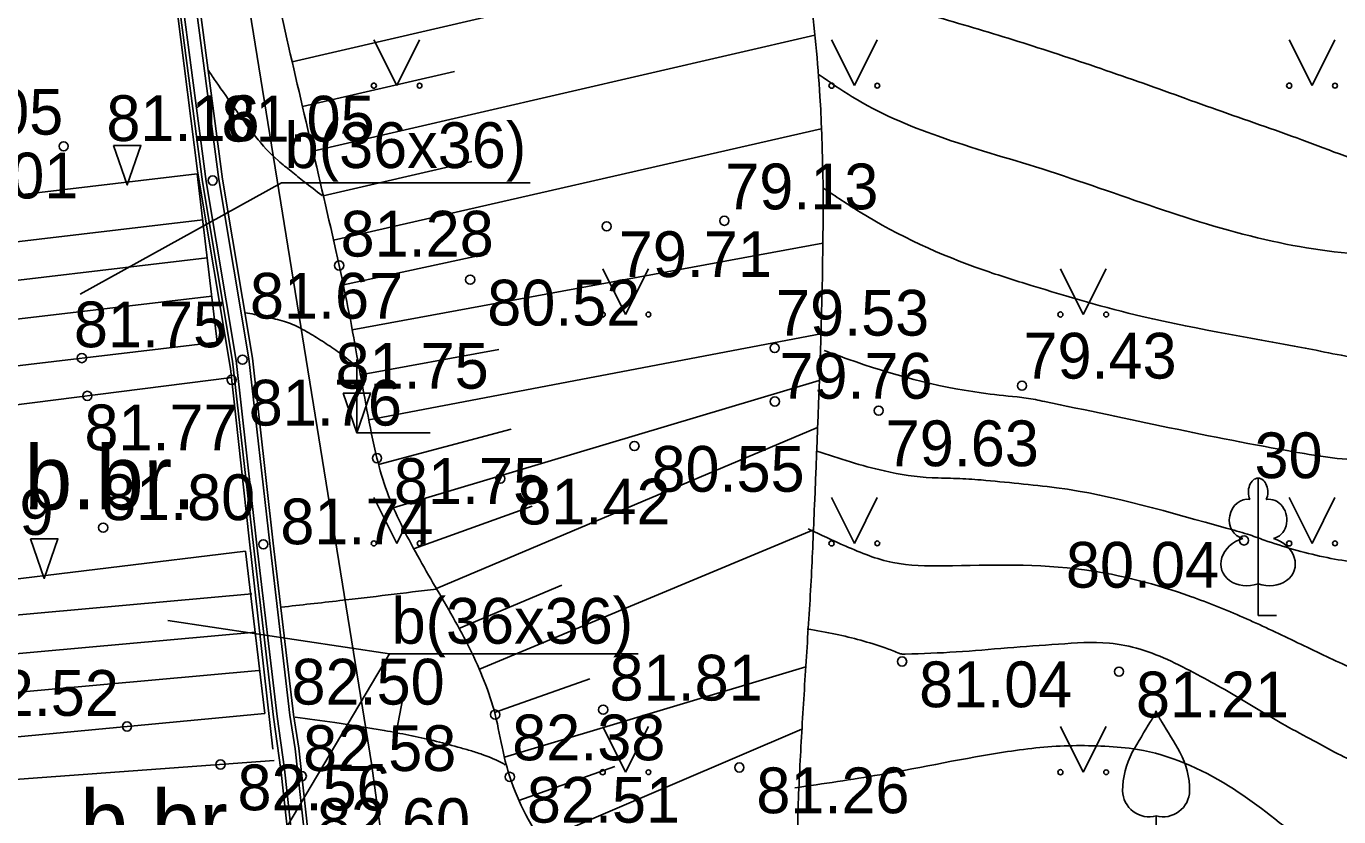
# Model space of a CAD drawing. Extents: x 576692 to 577659, y 273254 to 273799.
# Drawn here: x 576893.45 to 576907.79, y 273459.51 to 273468.15 of the extents above; entities that cross this region are included whole.
import ezdxf

# ---------------------------------------------------------------- set-up
doc = ezdxf.new("R2010")
doc.units = 0
for name, color, linetype in [('APGR_SARK_####_####_#', 7, 'Continuous'), ('APGS_ELEM_####_####_#', 7, 'Continuous'), ('APGS_VADP_ZSPR_####_I', 7, 'Continuous'), ('BUVE_EKAS_####_####_#', 7, 'Continuous'), ('CELI_CMAL_####_####_#', 7, 'Continuous'), ('DREN_ELEM_####_####_#', 7, 'Continuous'), ('ELEK_VADP_ZSPR_TKST_#', 7, 'Continuous'), ('GAZE_ELEM_####_####_#', 7, 'Continuous'), ('GEOD_ELEM_####_TKST_#', 7, 'Continuous'), ('GEOD_SITP_####_TKST_#', 7, 'Continuous'), ('HIDT_REZV_####_TKST_#', 7, 'Continuous'), ('Level 60', 7, 'Continuous'), ('LKAN_ELEM_PAST_TKST_#', 7, 'Continuous'), ('RELJ_ELEM_####_####_#', 7, 'Continuous'), ('SAKK_IZVK_####_TKST_#', 7, 'Continuous'), ('SAKT_ELEM_####_####_#', 7, 'Continuous')]:
    doc.layers.add(name, color=color, linetype=linetype)

msp = doc.modelspace()

# ---------------------------------------------------------------- linework, layer by layer
at = {"layer": 'APGS_ELEM_####_####_#'}
for points in [[(576892.54, 273463.91), (576895.699, 273464.313)], [(576893.078, 273459.902), (576896.163, 273460.127)]]:
    msp.add_lwpolyline(points, dxfattribs=at)
at = {"layer": 'APGS_VADP_ZSPR_####_I'}
for p, q in [((576896.243, 273466.438), (576894.041, 273465.222)), ((576896.243, 273466.438), (576898.959, 273466.438)), ((576897.421, 273461.294), (576895, 273461.656)), ((576897.421, 273461.294), (576895.574, 273458.178)), ((576897.421, 273461.294), (576900.137, 273461.294))]:
    msp.add_line(p, q, dxfattribs=at)
at = {"layer": 'BUVE_EKAS_####_####_#'}
msp.add_lwpolyline([(576893.73, 273479.204), (576894.183, 273475.945), (576894.434, 273473.652), (576894.639, 273472.016), (576894.777, 273470.885), (576895.325, 273466.567), (576895.683, 273464.412), (576895.888, 273462.551), (576896.148, 273460.253)], dxfattribs=at)
at = {"layer": 'DREN_ELEM_####_####_#'}
for p, q in [((576892.423, 273465.685), (576895.381, 273466.035)), ((576892.521, 273464.851), (576895.479, 273465.201)), ((576892.9, 273461.675), (576895.918, 273461.947)), ((576892.937, 273461.257), (576895.956, 273461.529)), ((576892.975, 273460.838), (576895.993, 273461.11))]:
    msp.add_line(p, q, dxfattribs=at)
for points in [[(576892.363, 273466.187), (576895.321, 273466.537)], [(576895.539, 273464.699), (576895.321, 273466.537)], [(576892.472, 273465.268), (576895.43, 273465.618)], [(576892.581, 273464.349), (576895.539, 273464.699)], [(576892.853, 273462.049), (576895.85, 273462.416)], [(576895.85, 273462.416), (576896.061, 273460.641)], [(576893.048, 273460.359), (576896.061, 273460.641)]]:
    msp.add_lwpolyline(points, dxfattribs=at)
at = {"layer": 'GAZE_ELEM_####_####_#'}
for p, q in [((576896.359, 273467.76), (576901.937, 273469.054)), ((576896.584, 273466.786), (576902.068, 273468.051)), ((576896.472, 273467.273), (576898.133, 273467.656)), ((576896.808, 273465.811), (576902.138, 273467.029)), ((576896.696, 273466.298), (576898.322, 273466.672)), ((576896.918, 273465.323), (576898.489, 273465.662)), ((576897.013, 273464.832), (576902.156, 273465.779)), ((576897.195, 273463.849), (576902.133, 273464.789)), ((576897.104, 273464.341), (576898.617, 273464.619)), ((576897.463, 273462.888), (576902.116, 273464.28)), ((576897.301, 273463.36), (576898.749, 273463.749)), ((576897.934, 273462.006), (576902.097, 273463.765)), ((576897.693, 273462.444), (576898.98, 273462.905)), ((576898.405, 273461.124), (576902.053, 273462.648)), ((576898.177, 273461.569), (576899.305, 273462.044)), ((576898.677, 273460.165), (576901.969, 273461.153)), ((576898.57, 273460.653), (576899.61, 273461.02)), ((576899.074, 273459.252), (576901.927, 273460.47)), ((576898.834, 273459.691), (576899.882, 273460.062))]:
    msp.add_line(p, q, dxfattribs=at)
msp.add_spline([(576906.007, 273453.095), (576905.387, 273453.141), (576904.774, 273453.24), (576904.165, 273453.388), (576903.559, 273453.583), (576903.046, 273453.798), (576902.568, 273454.064), (576902.123, 273454.384), (576901.707, 273454.76), (576900.73, 273455.886), (576900.3, 273456.483), (576900.11, 273456.796), (576899.938, 273457.121), (576899.825, 273457.423), (576899.748, 273457.738), (576899.676, 273458.054), (576899.577, 273458.358), (576899.374, 273458.758), (576899.138, 273459.145), (576898.911, 273459.536), (576898.736, 273459.949), (576898.662, 273460.225), (576898.576, 273460.63), (576898.457, 273460.995), (576898.3, 273461.347), (576897.921, 273462.028), (576897.547, 273462.711), (576897.395, 273463.064), (576897.284, 273463.431), (576897.175, 273463.956), (576897.078, 273464.483), (576896.981, 273465.01), (576896.871, 273465.535), (576896.262, 273468.178), (576895.645, 273470.819), (576895.083, 273473.115), (576895.025, 273473.562), (576894.931, 273473.827), (576894.769, 273473.912), (576894.685, 273473.93)], degree=3, dxfattribs=at)
at = {"layer": 'GEOD_ELEM_####_TKST_#'}
for points in [[(576901.942, 273468.986), (576902.147, 273468.811), (576902.394, 273468.643), (576902.931, 273468.399), (576903.365, 273468.262), (576903.8, 273468.132), (576904.235, 273468.001), (576904.667, 273467.862), (576905.596, 273467.546), (576906.519, 273467.216), (576907.447, 273466.886), (576908.395, 273466.57), (576908.537, 273466.548), (576908.735, 273466.572), (576908.949, 273466.656), (576909.334, 273466.83), (576909.715, 273467.016), (576910.299, 273467.263), (576910.502, 273467.326), (576910.928, 273467.386), (576911.356, 273467.433), (576912.211, 273467.518), (576913.063, 273467.604)], [(576902.09, 273463.509), (576902.827, 273463.291), (576903.35, 273463.217), (576903.617, 273463.209), (576903.883, 273463.193), (576904.296, 273463.153), (576904.709, 273463.108), (576906.562, 273462.667), (576906.795, 273462.6), (576906.978, 273462.536), (576907.623, 273462.353), (576907.948, 273462.299), (576908.271, 273462.286), (576909.165, 273462.432), (576910.055, 273462.707), (576910.122, 273462.732), (576910.15, 273462.738), (576910.357, 273462.767), (576913.052, 273463.092)], [(576896.239, 273461.803), (576896.88, 273461.875), (576897.935, 273462.001)]]:
    msp.add_spline(points, degree=3, dxfattribs=at)
at = {"layer": 'GEOD_SITP_####_TKST_#'}
msp.add_line((576897.59, 273460.923), (576897.496, 273460.432), dxfattribs=at)
for points in [[(576901.068, 273477.022), (576901.074, 273476.997), (576901.347, 273476.01), (576901.759, 273474.955), (576902.011, 273474.445), (576902.28, 273473.939), (576902.547, 273473.473), (576902.841, 273473.03), (576903.169, 273472.61), (576903.541, 273472.217), (576903.97, 273471.909), (576904.703, 273471.545), (576905.443, 273471.214), (576906.975, 273470.739), (576907.912, 273470.57), (576909.429, 273470.319), (576909.455, 273470.319), (576909.994, 273470.356), (576910.942, 273470.271), (576911.887, 273470.128), (576912.831, 273469.971), (576913.78, 273469.843), (576914.552, 273469.782), (576915.172, 273469.835), (576915.745, 273469.936), (576919.02, 273470.392), (576921.671, 273470.451), (576924.588, 273470.117), (576925.533, 273469.81), (576926.312, 273469.412), (576927.074, 273468.991), (576927.834, 273468.569), (576928.606, 273468.168), (576929.158, 273467.916), (576931.583, 273467.179), (576933.187, 273466.725), (576934.248, 273466.399), (576934.599, 273466.308), (576935.229, 273466.194), (576935.865, 273466.113), (576936.502, 273466.04), (576937.134, 273465.95), (576937.493, 273465.875), (576937.848, 273465.78), (576938.202, 273465.683), (576938.561, 273465.605), (576938.643, 273465.594)], [(576902.116, 273467.619), (576902.477, 273467.377), (576903.418, 273466.947), (576904.55, 273466.59), (576907.064, 273465.801), (576908.273, 273465.646), (576909.947, 273465.822), (576911.155, 273466.122), (576911.969, 273466.282), (576913.035, 273466.451), (576914.105, 273466.598), (576915.174, 273466.747), (576916.238, 273466.923), (576917.332, 273467.148), (576918.421, 273467.398), (576919.508, 273467.656), (576920.599, 273467.9), (576921.039, 273467.978), (576921.419, 273467.986), (576921.827, 273467.93), (576925.514, 273467.031), (576925.901, 273466.86), (576926.256, 273466.62), (576928.382, 273465.266), (576929.977, 273464.497), (576931.83, 273463.567), (576932.775, 273462.941), (576934.19, 273462.026), (576935.686, 273461.122), (576937.399, 273460.232), (576937.752, 273460.151), (576937.829, 273460.149)], [(576895.444, 273467.664), (576895.528, 273467.542), (576895.739, 273467.241), (576895.847, 273467.092), (576895.957, 273466.944), (576896.206, 273466.681), (576896.347, 273466.565), (576896.489, 273466.451), (576896.685, 273466.301)], [(576902.165, 273466.378), (576902.563, 273466.118), (576903.907, 273465.487), (576904.432, 273465.318), (576905.642, 273464.979), (576907.543, 273464.609), (576907.914, 273464.539), (576908.001, 273464.53), (576908.119, 273464.541), (576910.936, 273464.902), (576911.921, 273465.048), (576914.336, 273465.439), (576916.634, 273465.843), (576917.505, 273466.021), (576918.371, 273466.228), (576919.236, 273466.438), (576920.103, 273466.628), (576921.106, 273466.592), (576922.641, 273465.868), (576922.72, 273465.829)], [(576939.119, 273458.682), (576938.576, 273458.617), (576936.474, 273458.548), (576935.083, 273458.682), (576933.866, 273458.937), (576932.007, 273459.758), (576931.37, 273460.252), (576930.599, 273460.936), (576929.135, 273462.162), (576928.067, 273462.66), (576927.377, 273462.833), (576926.684, 273462.994), (576925.992, 273463.155), (576925.303, 273463.326), (576923.598, 273463.794), (576922.842, 273464.087), (576920.644, 273464.922), (576919.936, 273465.079), (576919.2, 273465.086), (576918.456, 273464.997), (576917.726, 273464.865), (576917.042, 273464.729), (576916.565, 273464.645), (576916.028, 273464.568), (576910.545, 273463.825), (576909.194, 273463.57), (576908.135, 273463.409), (576907.313, 273463.498), (576904.577, 273464.05), (576904.377, 273464.087), (576904.278, 273464.099), (576903.885, 273464.144), (576902.429, 273464.513), (576902.171, 273464.607)], [(576897.089, 273464.409), (576896.934, 273464.536), (576896.772, 273464.653), (576896.604, 273464.761), (576896.517, 273464.812), (576896.428, 273464.861), (576896.341, 273464.901), (576896.25, 273464.93), (576896.149, 273464.957), (576896.048, 273464.981), (576895.844, 273465.02)], [(576901.996, 273462.659), (576902.405, 273462.47), (576902.92, 273462.291), (576903.475, 273462.253)], [(576903.475, 273462.253), (576905.013, 273462.211), (576906.173, 273461.921), (576906.749, 273461.691), (576907.307, 273461.432), (576907.867, 273461.167), (576908.444, 273460.922), (576908.448, 273460.921), (576908.451, 273460.922), (576910.891, 273461.757), (576913.746, 273462.14), (576914.632, 273462.108), (576915.519, 273462.019), (576916.406, 273461.93), (576917.292, 273461.903), (576918.056, 273461.963), (576919.001, 273462.121), (576919.937, 273462.338), (576920.87, 273462.551), (576921.805, 273462.695), (576923.777, 273462.402), (576924.858, 273461.899), (576928.351, 273460.179), (576929.536, 273459.337), (576929.781, 273459.098), (576930.006, 273458.84), (576930.229, 273458.579), (576930.468, 273458.331), (576931.511, 273457.556), (576932.114, 273457.309), (576932.726, 273457.118), (576933.978, 273456.854), (576934.833, 273456.734), (576935.016, 273456.721), (576935.298, 273456.733), (576939.723, 273457.241)], [(576901.985, 273461.564), (576902.295, 273461.508), (576902.837, 273461.358), (576902.974, 273461.306), (576903.013, 273461.292), (576903.056, 273461.29), (576903.613, 273461.314), (576904.171, 273461.358), (576904.728, 273461.399), (576905.285, 273461.409), (576905.622, 273461.343), (576906.284, 273461.046), (576906.583, 273460.881), (576906.875, 273460.707), (576907.17, 273460.532), (576907.48, 273460.363), (576908.019, 273460.091), (576908.293, 273460.008), (576908.567, 273460.008), (576908.843, 273460.086), (576909.119, 273460.173), (576909.672, 273460.369), (576910.775, 273460.795), (576911.103, 273460.929), (576911.269, 273460.995), (576911.353, 273461.026), (576911.44, 273461.056), (576912.202, 273461.189), (576912.973, 273461.163), (576913.746, 273461.082), (576914.133, 273461.053), (576914.518, 273461.049), (576916.569, 273461.123), (576917.96, 273461.147), (576918.252, 273461.177), (576919.117, 273461.339), (576919.691, 273461.47), (576920.267, 273461.587), (576921.267, 273461.749), (576922.269, 273461.892), (576922.977, 273461.867), (576923.239, 273461.806), (576923.495, 273461.726), (576923.977, 273461.501), (576925.424, 273460.643)], [(576925.296, 273459.45), (576922.94, 273460.732), (576922.171, 273460.866), (576921.747, 273460.834), (576921.322, 273460.787), (576920.899, 273460.724), (576920.48, 273460.639), (576917.923, 273460.048), (576916.94, 273459.811), (576916.447, 273459.697), (576916.197, 273459.645), (576916.072, 273459.62), (576915.946, 273459.596), (576915.667, 273459.592), (576915.388, 273459.591), (576914.829, 273459.595), (576913.713, 273459.608), (576912.87, 273459.616), (576912.448, 273459.619), (576912.238, 273459.619), (576912.027, 273459.617), (576911.382, 273459.487), (576910.776, 273459.184), (576910.186, 273458.812), (576909.587, 273458.476), (576909.2, 273458.295), (576908.812, 273458.122), (576908.597, 273458.171), (576908.493, 273458.256), (576908.392, 273458.345), (576908.125, 273458.615), (576907.384, 273459.258), (576906.587, 273459.851), (576905.591, 273460.249), (576905.237, 273460.283), (576904.881, 273460.29), (576904.525, 273460.27), (576904.173, 273460.225), (576902.778, 273459.973), (576901.851, 273459.83)], [(576896.39, 273460.602), (576896.824, 273460.542), (576897.364, 273460.456), (576897.901, 273460.345), (576898.168, 273460.275), (576898.301, 273460.237), (576898.434, 273460.195), (576898.669, 273460.09), (576898.685, 273460.081)]]:
    msp.add_spline(points, degree=3, dxfattribs=at)
at = {"layer": 'Level 60'}
for points in [[(576893.597, 273480.288), (576893.815, 273480.322), (576894.003, 273479.115), (576894.444, 273475.956), (576894.492, 273475.54), (576894.889, 273471.925), (576895.03, 273470.791), (576895.598, 273466.48), (576895.925, 273464.522), (576896.152, 273462.503), (576896.374, 273460.63), (576896.43, 273460.261)], [(576893.597, 273480.288), (576893.785, 273479.083), (576894.226, 273475.928), (576894.274, 273475.516), (576894.671, 273471.891), (576894.812, 273470.762), (576895.38, 273466.448), (576895.707, 273464.492), (576895.934, 273462.477), (576896.156, 273460.602), (576896.234, 273460.026)], [(576893.637, 273480.294), (576893.824, 273479.089), (576894.266, 273475.933), (576894.313, 273475.52), (576894.711, 273471.897), (576894.852, 273470.767), (576895.42, 273466.454), (576895.747, 273464.497), (576895.973, 273462.482), (576896.196, 273460.607), (576896.274, 273460.032)], [(576893.775, 273480.314), (576893.963, 273479.109), (576894.404, 273475.951), (576894.453, 273475.536), (576894.849, 273471.919), (576894.99, 273470.786), (576895.558, 273466.474), (576895.885, 273464.517), (576896.113, 273462.498), (576896.334, 273460.625), (576896.39, 273460.256)], [(576897.6, 273449.932), (576897.344, 273452.33), (576896.791, 273456.596), (576896.39, 273460.256)], [(576897.64, 273449.937), (576897.384, 273452.335), (576896.831, 273456.601), (576896.43, 273460.261)], [(576897.421, 273449.913), (576897.166, 273452.309), (576896.613, 273456.575), (576896.234, 273460.029)], [(576897.461, 273449.918), (576897.205, 273452.314), (576896.652, 273456.58), (576896.274, 273460.032)]]:
    msp.add_lwpolyline(points, dxfattribs=at)
at = {"layer": 'LKAN_ELEM_PAST_TKST_#'}
for p, q in [((576897.25, 273468), (576897.5, 273467.5)), ((576897.5, 273467.5), (576897.75, 273468)), ((576902.25, 273468), (576902.5, 273467.5)), ((576902.5, 273467.5), (576902.75, 273468)), ((576907.25, 273468), (576907.5, 273467.5)), ((576907.5, 273467.5), (576907.75, 273468)), ((576899.75, 273465.5), (576900, 273465)), ((576900, 273465), (576900.25, 273465.5)), ((576904.75, 273465.5), (576905, 273465)), ((576905, 273465), (576905.25, 273465.5)), ((576897.064, 273464.509), (576897.064, 273463.709)), ((576897.064, 273463.709), (576897.864, 273463.709)), ((576897.25, 273463), (576897.5, 273462.5)), ((576897.5, 273462.5), (576897.75, 273463)), ((576902.25, 273463), (576902.5, 273462.5)), ((576902.5, 273462.5), (576902.75, 273463)), ((576907.25, 273463), (576907.5, 273462.5)), ((576907.5, 273462.5), (576907.75, 273463)), ((576906.91, 273462.059), (576906.91, 273461.712)), ((576906.91, 273461.712), (576907.11, 273461.712)), ((576899.75, 273460.5), (576900, 273460)), ((576900, 273460), (576900.25, 273460.5)), ((576904.75, 273460.5), (576905, 273460)), ((576905, 273460), (576905.25, 273460.5)), ((576905.796, 273459.524), (576905.796, 273459.172))]:
    msp.add_line(p, q, dxfattribs=at)
for points in [[(576906.91, 273463.212), (576906.91, 273462.059)], [(576907, 273462.98), (576906.999, 273462.981)]]:
    msp.add_lwpolyline(points, dxfattribs=at)
for centre, radius in [((576897.25, 273467.5), 0.028), ((576897.75, 273467.5), 0.0263), ((576902.25, 273467.5), 0.028), ((576902.75, 273467.5), 0.0263), ((576907.25, 273467.5), 0.028), ((576907.75, 273467.5), 0.0263), ((576899.75, 273465), 0.028), ((576900.25, 273465), 0.0263), ((576904.75, 273465), 0.028), ((576905.25, 273465), 0.0263), ((576897.25, 273462.5), 0.028), ((576897.75, 273462.5), 0.0263), ((576902.25, 273462.5), 0.028), ((576902.75, 273462.5), 0.0263), ((576907.25, 273462.5), 0.028), ((576907.75, 273462.5), 0.0263), ((576899.75, 273460), 0.028), ((576900.25, 273460), 0.0263), ((576904.75, 273460), 0.028), ((576905.25, 273460), 0.0263)]:
    msp.add_circle(centre, radius, dxfattribs=at)
for centre, radius, start, end in [((576905.379, 273460.81), 0.439, 324.3837, 341.712), ((576906.213, 273460.81), 0.439, 198.288, 215.6163), ((576918.421, 273452.776), 14.88, 148.4844, 149.9901), ((576893.171, 273452.776), 14.88, 30.0099, 31.5156), ((576906.32, 273459.797), 0.89, 151.757, 179.9138), ((576905.272, 273459.797), 0.89, 0.0862, 28.243), ((576905.72, 273459.803), 0.29, 181.0782, 285.2823), ((576905.872, 273459.803), 0.29, 254.7177, 358.9218)]:
    msp.add_arc(centre, radius, start, end, dxfattribs=at)
for centre, major_axis, ratio, start_param, end_param in [((576906.91, 273463.062), (0, -0.15), 0.707107, 3.14537, 5.287485), ((576906.91, 273463.062), (0, -0.15), 0.707107, 0.995701, 3.137816), ((576906.782, 273462.767), (-0.039, -0.212), 0.861323, 3.141593, 6.283185), ((576907.038, 273462.767), (0.039, -0.212), 0.861323, 0, 3.141593), ((576906.82, 273462.305), (0.307, 0.095), 0.814445, 1.570796, 4.752015), ((576907, 273462.305), (-0.307, 0.095), 0.814445, 1.531171, 4.712389)]:
    msp.add_ellipse(centre, major_axis=major_axis, ratio=ratio, start_param=start_param, end_param=end_param, dxfattribs=at)
at = {"layer": 'RELJ_ELEM_####_####_#'}
for points in [[(576894.406, 273466.848), (576894.706, 273466.848), (576894.556, 273466.415)], [(576896.914, 273464.142), (576897.214, 273464.142), (576897.064, 273463.709)], [(576893.499, 273462.55), (576893.799, 273462.55), (576893.649, 273462.117)]]:
    msp.add_lwpolyline(points, close=True, dxfattribs=at)
for centre in [(576893.861, 273466.838), (576895.489, 273466.464), (576899.794, 273465.963), (576901.08, 273466.024), (576896.871, 273465.535), (576898.303, 273465.38), (576901.628, 273464.635), (576894.06, 273464.524), (576895.816, 273464.507), (576895.698, 273464.287), (576904.331, 273464.222), (576894.12, 273464.111), (576901.631, 273464.05), (576902.765, 273463.95), (576900.097, 273463.564), (576897.284, 273463.431), (576898.632, 273463.207), (576894.294, 273462.672), (576896.043, 273462.49), (576906.756, 273462.532), (576903.021, 273461.21), (576905.39, 273461.099), (576898.576, 273460.63), (576899.756, 273460.683), (576894.554, 273460.5), (576895.575, 273460.084), (576901.243, 273460.052), (576896.463, 273459.957), (576898.736, 273459.949)]:
    msp.add_circle(centre, 0.05, dxfattribs=at)
at = {"layer": 'SAKK_IZVK_####_TKST_#'}
msp.add_lwpolyline([(576942.692, 273556.432), (576946.393, 273539.221), (576939.29, 273532.022), (576922.073, 273527.846), (576918.805, 273527.051), (576907.929, 273524.455), (576902.076, 273522.759), (576898.608, 273522.684), (576896.296, 273522.291), (576891.404, 273520.162), (576890.218, 273511.878), (576891.417, 273501.862), (576891.831, 273497.397), (576891.831, 273494.655), (576893.512, 273481.855), (576893.95, 273480.341), (576897.225, 273460.097), (576898.516, 273450.643), (576898.904, 273444.378)], dxfattribs=at)
at = {"layer": 'SAKT_ELEM_####_####_#'}
msp.add_spline([(576901.399, 273473.457), (576901.537, 273471.919), (576901.675, 273470.783), (576901.849, 273469.651), (576902.014, 273468.518), (576902.079, 273467.949), (576902.124, 273467.38), (576902.144, 273465.149), (576902.064, 273462.917), (576902.027, 273462.09), (576901.976, 273461.263), (576901.925, 273460.437), (576901.885, 273459.61), (576901.881, 273459.102), (576901.913, 273458.596), (576901.994, 273458.091), (576902.056, 273457.839), (576902.134, 273457.589), (576902.346, 273457.078), (576902.601, 273456.603), (576903.179, 273455.686), (576903.57, 273455.096), (576903.782, 273454.816), (576904.015, 273454.55), (576904.34, 273454.307), (576904.713, 273454.129), (576905.086, 273453.953), (576905.409, 273453.713), (576906.007, 273453.095)], degree=3, dxfattribs=at)

# ---------------------------------------------------------------- texts
at = {"layer": 'APGR_SARK_####_####_#'}
msp.add_text(' 30', height=0.5, dxfattribs=at).set_placement((576906.685, 273463.212))
at = {"layer": 'APGS_VADP_ZSPR_####_I'}
for p in [(576896.276, 273466.6), (576897.444, 273461.404)]:
    msp.add_text('b(36x36)', height=0.5, dxfattribs=at).set_placement(p)
at = {"layer": 'CELI_CMAL_####_####_#'}
for p in [(576893.434, 273462.871), (576894.043, 273459.105)]:
    msp.add_text('b.br.', height=0.7, dxfattribs=at).set_placement(p)
at = {"layer": 'ELEK_VADP_ZSPR_TKST_#'}
for s, p in [(' 81.05', (576895.4, 273466.889)), (' 81.01', (576892.163, 273466.268)), (' 81.67', (576895.711, 273464.955)), (' 81.74', (576896.043, 273462.49)), (' 82.60', (576896.443, 273459.216))]:
    msp.add_text(s, height=0.5, dxfattribs=at).set_placement(p)
at = {"layer": 'HIDT_REZV_####_TKST_#'}
for s, p in [(' 81.05', (576891.998, 273466.965)), (' 81.16', (576894.143, 273466.895)), (' 79.13', (576900.903, 273466.149)), (' 81.28', (576896.701, 273465.633)), (' 79.71', (576899.74, 273465.409)), (' 80.52', (576898.303, 273464.88)), (' 79.53', (576901.458, 273464.769)), (' 81.75', (576893.788, 273464.642)), (' 79.43', (576904.161, 273464.3)), (' 81.75', (576896.646, 273464.19)), (' 79.76', (576901.495, 273464.08)), (' 81.76', (576895.698, 273463.787)), (' 81.77', (576893.903, 273463.517)), (' 79.63', (576902.656, 273463.343)), (' 80.55', (576900.097, 273463.064)), (' 81.75', (576897.284, 273462.931)), (' 81.80', (576894.095, 273462.754)), (' 81.89', (576891.892, 273462.593)), (' 81.42', (576898.632, 273462.707)), (' 80.04', (576904.625, 273462.016)), (' 82.50', (576896.165, 273460.739)), (' 81.81', (576899.639, 273460.783)), (' 81.04', (576903.021, 273460.71)), (' 82.52', (576892.606, 273460.616)), (' 81.21', (576905.39, 273460.599)), (' 82.58', (576896.292, 273460.013)), (' 82.38', (576898.576, 273460.13)), (' 82.56', (576895.575, 273459.584)), (' 82.51', (576898.736, 273459.449)), (' 81.26', (576901.243, 273459.552))]:
    msp.add_text(s, height=0.5, dxfattribs=at).set_placement(p)

doc.saveas('drawing.dxf')
